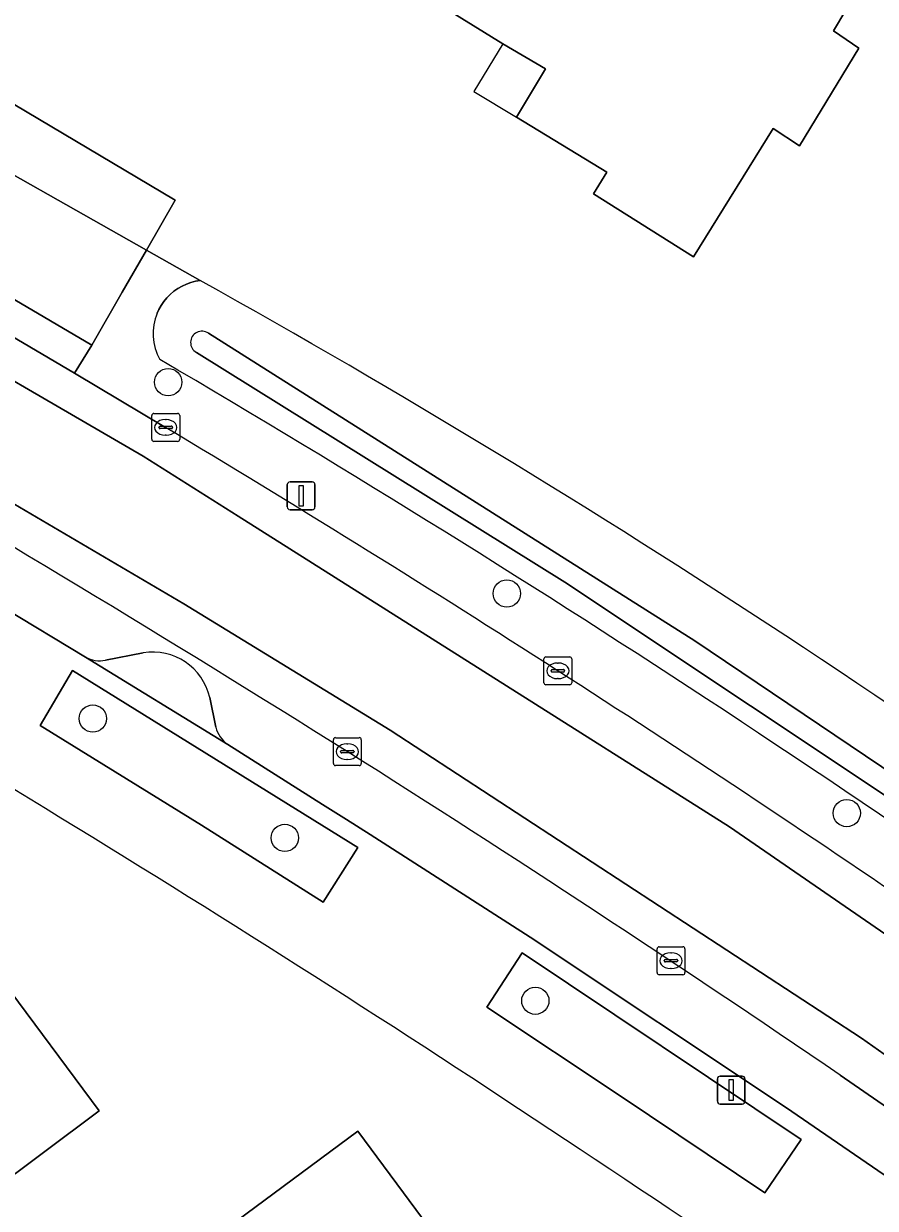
# Model space of a CAD drawing. Extents: x 163426 to 164192, y 380329 to 381641.
# Drawn here: x 163797.63 to 163828.16, y 381429.97 to 381472.43 of the extents above; entities that cross this region are included whole.
import ezdxf

# ---------------------------------------------------------------- set-up
doc = ezdxf.new("R2010")
doc.units = 0
for name, color, linetype in [('IMGEO_Boom', 7, 'Continuous'), ('IMGEO_Erf', 7, 'Continuous'), ('IMGEO_Groenvoorziening', 7, 'Continuous'), ('IMGEO_Kolk', 7, 'Continuous'), ('IMGEO_Lichtmast', 7, 'Continuous'), ('IMGEO_Oever', 7, 'Continuous'), ('IMGEO_Pand', 7, 'Continuous'), ('IMGEO_Pand_overbouw', 7, 'Continuous'), ('IMGEO_Parkeervlak_open', 7, 'Continuous'), ('IMGEO_Rijbaan_lokaal_gesloten', 7, 'Continuous'), ('IMGEO_Verkeerseiland_open', 7, 'Continuous'), ('IMGEO_Voetpad_open', 7, 'Continuous'), ('IMGEO_Waterloop', 7, 'Continuous')]:
    doc.layers.add(name, color=color, linetype=linetype)

msp = doc.modelspace()

# ---------------------------------------------------------------- linework, layer by layer
at = {"layer": 'IMGEO_Boom'}
for centre in [(163802.812, 381459.577), (163814.952, 381452.003), (163800.112, 381447.522), (163827.137, 381444.137), (163806.993, 381443.245), (163815.975, 381437.411)]:
    msp.add_circle(centre, 0.489, dxfattribs=at)
at = {"layer": 'IMGEO_Erf'}
for points in [[(163822.739, 381482.355), (163820.318, 381478.493), (163823.288, 381476.631), (163822.647, 381475.596), (163827.103, 381472.913), (163826.659, 381472.171), (163827.57, 381471.549), (163825.44, 381468.054), (163824.504, 381468.674), (163821.639, 381464.075), (163818.055, 381466.329), (163818.532, 381467.11), (163815.303, 381469.078), (163816.342, 381470.804), (163814.81, 381471.703), (163808.269, 381475.751), (163810.901, 381480.003), (163813.479, 381484.168), (163814.208, 381483.718), (163817.512, 381489.076)], [(163791.628, 381423.238), (163789.781, 381425.725), (163790.896, 381426.553), (163787.468, 381431.168), (163783.984, 381435.859), (163789.356, 381439.849), (163793.37, 381442.83), (163796.858, 381438.147), (163800.34, 381433.47), (163796.333, 381430.481), (163794.67, 381429.24), (163796.474, 381426.798), (163798.35, 381424.26), (163792.32, 381419.79), (163790.425, 381422.344)], [(163803.709, 381421.08), (163800.22, 381425.77), (163805.596, 381429.76), (163809.61, 381432.74), (163813.094, 381428.041), (163816.58, 381423.34), (163812.569, 381420.356), (163810.915, 381419.125), (163812.725, 381416.692), (163814.605, 381414.165), (163809.76, 381410.59), (163807.901, 381413.113), (163806.042, 381415.636), (163807.147, 381416.459)]]:
    msp.add_lwpolyline(points, close=True, dxfattribs=at)
msp.add_lwpolyline([(163791.968, 381469.997), (163794.341, 381468.656), (163795.471, 381470.606), (163803.06, 381466.106), (163802.031, 381464.312), (163803.959, 381463.223)], dxfattribs=at)
for centre, radius, start, end in [((163640.93, 381170.85), 334.754, 52.44952, 60.85561), ((163514.222, 380980.216), 544.183, 58.44928, 60.6261), ((163511.009, 380972.313), 552.6, 56.37047, 58.59412), ((163487.434, 380932.853), 598.517, 54.625415, 56.583475)]:
    msp.add_arc(centre, radius, start, end, dxfattribs=at)
at = {"layer": 'IMGEO_Groenvoorziening'}
msp.add_lwpolyline([(163802.422, 381462.051), (163802.48, 381462.178), (163802.564, 381462.328), (163802.66, 381462.47), (163802.769, 381462.602), (163802.889, 381462.724), (163803.02, 381462.835), (163803.159, 381462.934), (163803.308, 381463.02), (163803.463, 381463.093), (163803.624, 381463.151), (163803.79, 381463.194), (163803.959, 381463.223), (163802.031, 381464.312), (163801.162, 381462.8), (163800.076, 381460.909), (163799.449, 381459.898), (163802.72, 381457.956)], dxfattribs=at)
for points in [[(163808.37, 381440.94), (163809.607, 381442.906), (163799.378, 381449.25), (163798.228, 381447.277), (163804.012, 381443.699)], [(163824.205, 381430.531), (163825.499, 381432.442), (163815.5, 381439.122), (163814.24, 381437.179), (163819.051, 381433.983)]]:
    msp.add_lwpolyline(points, close=True, dxfattribs=at)
for centre, radius, start, end in [((163804.191, 381461.318), 1.915, 157.4819, 208.9313), ((163567.483, 381059.804), 464.446, 53.7231, 59.59903), ((163529.386, 381001.656), 531.904, 55.62548, 59.07748)]:
    msp.add_arc(centre, radius, start, end, dxfattribs=at)
at = {"layer": 'IMGEO_Kolk'}
for p, q in [((163802.224, 381457.531), (163802.224, 381458.383)), ((163802.299, 381458.457), (163803.151, 381458.457)), ((163803.225, 381458.383), (163803.225, 381457.531)), ((163802.483, 381457.951), (163802.483, 381457.963)), ((163802.921, 381457.914), (163802.523, 381457.914)), ((163802.526, 381458), (163802.924, 381458)), ((163802.712, 381458.237), (163802.737, 381458.237)), ((163802.967, 381457.963), (163802.967, 381457.951)), ((163803.151, 381457.457), (163802.299, 381457.457)), ((163802.735, 381457.677), (163802.71, 381457.677)), ((163816.281, 381448.808), (163816.281, 381449.66)), ((163816.356, 381449.734), (163817.208, 381449.734)), ((163816.769, 381449.514), (163816.794, 381449.514)), ((163817.282, 381449.66), (163817.282, 381448.808)), ((163816.54, 381449.228), (163816.54, 381449.24)), ((163816.978, 381449.191), (163816.58, 381449.191)), ((163816.583, 381449.277), (163816.981, 381449.277)), ((163816.792, 381448.954), (163816.767, 381448.954)), ((163817.024, 381449.24), (163817.024, 381449.228)), ((163817.208, 381448.734), (163816.356, 381448.734)), ((163808.809, 381446.838), (163809.661, 381446.838)), ((163808.734, 381445.912), (163808.734, 381446.764)), ((163809.222, 381446.618), (163809.247, 381446.618)), ((163809.735, 381446.764), (163809.735, 381445.912)), ((163808.993, 381446.332), (163808.993, 381446.344)), ((163809.431, 381446.295), (163809.033, 381446.295)), ((163809.036, 381446.381), (163809.434, 381446.381)), ((163809.245, 381446.058), (163809.22, 381446.058)), ((163809.477, 381446.344), (163809.477, 381446.332)), ((163809.661, 381445.838), (163808.809, 381445.838)), ((163820.338, 381438.418), (163820.338, 381439.27)), ((163820.413, 381439.344), (163821.265, 381439.344)), ((163821.339, 381439.27), (163821.339, 381438.418)), ((163820.597, 381438.838), (163820.597, 381438.85)), ((163821.035, 381438.801), (163820.637, 381438.801)), ((163820.64, 381438.887), (163821.038, 381438.887)), ((163820.826, 381439.124), (163820.851, 381439.124)), ((163821.081, 381438.85), (163821.081, 381438.838)), ((163821.265, 381438.344), (163820.413, 381438.344)), ((163820.849, 381438.564), (163820.824, 381438.564))]:
    msp.add_line(p, q, dxfattribs=at)
for points in [[(163802.224, 381457.531), (163802.224, 381458.383)], [(163802.299, 381458.457), (163803.151, 381458.457)], [(163803.225, 381458.383), (163803.225, 381457.531)], [(163803.151, 381457.457), (163802.299, 381457.457)], [(163816.281, 381448.808), (163816.281, 381449.66)], [(163816.356, 381449.734), (163817.208, 381449.734)], [(163817.282, 381449.66), (163817.282, 381448.808)], [(163817.208, 381448.734), (163816.356, 381448.734)], [(163808.809, 381446.838), (163809.661, 381446.838)], [(163808.734, 381445.912), (163808.734, 381446.764)], [(163809.735, 381446.764), (163809.735, 381445.912)], [(163809.661, 381445.838), (163808.809, 381445.838)], [(163820.338, 381438.418), (163820.338, 381439.27)], [(163820.413, 381439.344), (163821.265, 381439.344)], [(163821.339, 381439.27), (163821.339, 381438.418)], [(163821.265, 381438.344), (163820.413, 381438.344)]]:
    msp.add_lwpolyline(points, dxfattribs=at)
for centre, radius, start, end in [((163802.301, 381458.381), 0.0765, 91.552, 178.448), ((163802.301, 381458.381), 0.0765, 91.552, 178.448), ((163803.149, 381458.381), 0.0765, 1.552, 88.448), ((163803.149, 381458.381), 0.0765, 1.552, 88.448), ((163802.523, 381457.96), 0.0403, 85.8775, 175.7526), ((163802.52, 381457.95), 0.0366, 178.938, 274.7102), ((163802.924, 381457.957), 0.043, 264.8664, 352.4533), ((163802.928, 381457.962), 0.0386, 1.7309, 96.639), ((163802.301, 381457.533), 0.0765, 181.552, 268.448), ((163802.301, 381457.533), 0.0765, 181.552, 268.448), ((163803.149, 381457.533), 0.0765, 271.552, 358.448), ((163803.149, 381457.533), 0.0765, 271.552, 358.448), ((163816.358, 381449.658), 0.0765, 91.552, 178.448), ((163816.358, 381449.658), 0.0765, 91.552, 178.448), ((163817.206, 381449.658), 0.0765, 1.552, 88.448), ((163817.206, 381449.658), 0.0765, 1.552, 88.448), ((163816.58, 381449.237), 0.0403, 85.8775, 175.7526), ((163816.577, 381449.227), 0.0366, 178.938, 274.7102), ((163816.981, 381449.234), 0.043, 264.8664, 352.4533), ((163816.985, 381449.239), 0.0386, 1.7309, 96.639), ((163816.358, 381448.81), 0.0765, 181.552, 268.448), ((163816.358, 381448.81), 0.0765, 181.552, 268.448), ((163817.206, 381448.81), 0.0765, 271.552, 358.448), ((163817.206, 381448.81), 0.0765, 271.552, 358.448), ((163808.811, 381446.762), 0.0765, 91.552, 178.448), ((163808.811, 381446.762), 0.0765, 91.552, 178.448), ((163809.659, 381446.762), 0.0765, 1.552, 88.448), ((163809.659, 381446.762), 0.0765, 1.552, 88.448), ((163809.033, 381446.341), 0.0403, 85.8775, 175.7526), ((163809.03, 381446.331), 0.0366, 178.938, 274.7102), ((163809.434, 381446.338), 0.043, 264.8664, 352.4533), ((163809.438, 381446.343), 0.0386, 1.7309, 96.639), ((163808.811, 381445.914), 0.0765, 181.552, 268.448), ((163808.811, 381445.914), 0.0765, 181.552, 268.448), ((163809.659, 381445.914), 0.0765, 271.552, 358.448), ((163809.659, 381445.914), 0.0765, 271.552, 358.448), ((163820.415, 381439.268), 0.0765, 91.552, 178.448), ((163820.415, 381439.268), 0.0765, 91.552, 178.448), ((163821.263, 381439.268), 0.0765, 1.552, 88.448), ((163821.263, 381439.268), 0.0765, 1.552, 88.448), ((163820.637, 381438.847), 0.0403, 85.8775, 175.7526), ((163820.634, 381438.837), 0.0366, 178.938, 274.7102), ((163821.038, 381438.844), 0.043, 264.8664, 352.4533), ((163821.042, 381438.849), 0.0386, 1.7309, 96.639), ((163820.415, 381438.42), 0.0765, 181.552, 268.448), ((163820.415, 381438.42), 0.0765, 181.552, 268.448), ((163821.263, 381438.42), 0.0765, 271.552, 358.448), ((163821.263, 381438.42), 0.0765, 271.552, 358.448)]:
    msp.add_arc(centre, radius, start, end, dxfattribs=at)
for centre, major_axis, ratio, start_param, end_param in [((163802.711, 381457.957), (-0.387, 0.002), 0.722429, 4.712389, 7.853982), ((163802.736, 381457.957), (-0.39, 0.002), 0.717154, 1.570796, 4.712389), ((163816.768, 381449.234), (-0.387, 0.002), 0.722429, 4.712389, 7.853982), ((163816.793, 381449.234), (-0.39, 0.002), 0.717154, 1.570796, 4.712389), ((163809.221, 381446.338), (-0.387, 0.002), 0.722429, 4.712389, 7.853982), ((163809.246, 381446.338), (-0.39, 0.002), 0.717154, 1.570796, 4.712389), ((163820.825, 381438.844), (-0.387, 0.002), 0.722429, 4.712389, 7.853982), ((163820.85, 381438.844), (-0.39, 0.002), 0.717154, 1.570796, 4.712389)]:
    msp.add_ellipse(centre, major_axis=major_axis, ratio=ratio, start_param=start_param, end_param=end_param, dxfattribs=at)
at = {"layer": 'IMGEO_Lichtmast'}
for p, q in [((163807.082, 381455.106), (163807.082, 381455.906)), ((163807.082, 381455.906), (163807.082, 381455.106)), ((163807.182, 381456.006), (163807.972, 381456.006)), ((163807.972, 381456.006), (163807.182, 381456.006)), ((163808.072, 381455.906), (163808.072, 381455.106)), ((163808.072, 381455.106), (163808.072, 381455.906)), ((163807.972, 381455.006), (163807.182, 381455.006)), ((163807.182, 381455.006), (163807.972, 381455.006)), ((163822.5, 381433.808), (163822.5, 381434.608)), ((163822.5, 381434.608), (163822.5, 381433.808)), ((163822.6, 381434.708), (163823.39, 381434.708)), ((163823.39, 381434.708), (163822.6, 381434.708)), ((163823.49, 381434.608), (163823.49, 381433.808)), ((163823.49, 381433.808), (163823.49, 381434.608)), ((163823.39, 381433.708), (163822.6, 381433.708)), ((163822.6, 381433.708), (163823.39, 381433.708))]:
    msp.add_line(p, q, dxfattribs=at)
for points in [[(163807.502, 381455.881), (163807.652, 381455.881), (163807.652, 381455.131), (163807.502, 381455.131), (163807.502, 381455.881)], [(163822.92, 381434.583), (163823.07, 381434.583), (163823.07, 381433.833), (163822.92, 381433.833), (163822.92, 381434.583)]]:
    msp.add_lwpolyline(points, dxfattribs=at)
for centre, start, end in [((163807.182, 381455.906), 90, 180), ((163807.182, 381455.906), 90, 180), ((163807.972, 381455.906), 0, 90), ((163807.972, 381455.906), 360, 90), ((163807.182, 381455.106), 180, 270), ((163807.182, 381455.106), 180, 270), ((163807.972, 381455.106), 270, 0), ((163807.972, 381455.106), 270, 0), ((163822.6, 381434.608), 90, 180), ((163822.6, 381434.608), 90, 180), ((163823.39, 381434.608), 0, 90), ((163823.39, 381434.608), 360, 90), ((163822.6, 381433.808), 180, 270), ((163822.6, 381433.808), 180, 270), ((163823.39, 381433.808), 270, 0), ((163823.39, 381433.808), 270, 0)]:
    msp.add_arc(centre, 0.1, start, end, dxfattribs=at)
at = {"layer": 'IMGEO_Oever'}
for points in [[(163803.959, 381463.223), (163803.79, 381463.194), (163803.624, 381463.151), (163803.463, 381463.093), (163803.308, 381463.02), (163803.159, 381462.934), (163803.02, 381462.835), (163802.889, 381462.724), (163802.769, 381462.602), (163802.66, 381462.47), (163802.564, 381462.328), (163802.48, 381462.178), (163802.422, 381462.051)], [(163804.255, 381461.336), (163821.698, 381450.307), (163843.997, 381435.276)], [(163843.659, 381434.68), (163817.036, 381452.411), (163803.823, 381460.644)]]:
    msp.add_lwpolyline(points, dxfattribs=at)
for centre, radius, start, end in [((163640.93, 381170.85), 334.754, 52.44952, 60.85561), ((163804.191, 381461.318), 1.915, 157.4819, 208.9313), ((163804.024, 381460.999), 0.408, 55.6035, 240.4452), ((163567.483, 381059.804), 464.446, 53.7231, 59.59903)]:
    msp.add_arc(centre, radius, start, end, dxfattribs=at)
at = {"layer": 'IMGEO_Pand'}
for points in [[(163820.318, 381478.493), (163822.739, 381482.355), (163817.512, 381489.076), (163814.208, 381483.718), (163813.479, 381484.168), (163810.901, 381480.003), (163808.269, 381475.751), (163814.81, 381471.703), (163816.342, 381470.804), (163815.303, 381469.078), (163818.532, 381467.11), (163818.055, 381466.329), (163821.639, 381464.075), (163824.504, 381468.674), (163825.44, 381468.054), (163827.57, 381471.549), (163826.659, 381472.171), (163827.103, 381472.913), (163822.647, 381475.596), (163823.288, 381476.631)], [(163796.474, 381426.798), (163794.67, 381429.24), (163796.333, 381430.481), (163800.34, 381433.47), (163796.858, 381438.147), (163787.468, 381431.168), (163790.896, 381426.553), (163789.781, 381425.725), (163791.628, 381423.238)], [(163813.094, 381428.041), (163809.61, 381432.74), (163805.596, 381429.76), (163800.22, 381425.77), (163803.709, 381421.08)]]:
    msp.add_lwpolyline(points, close=True, dxfattribs=at)
at = {"layer": 'IMGEO_Pand_overbouw'}
msp.add_lwpolyline([(163814.81, 381471.703), (163813.767, 381470), (163815.303, 381469.078), (163816.342, 381470.804)], close=True, dxfattribs=at)
at = {"layer": 'IMGEO_Parkeervlak_open'}
for points in [[(163740.938, 381481.248), (163747.09, 381478.292), (163759.164, 381472.317), (163765.24, 381469.221), (163776.754, 381463.062), (163782.711, 381459.759), (163792.247, 381454.28), (163793.115, 381453.768), (163793.982, 381453.254), (163799.845, 381449.729)], [(163800.566, 381449.613), (163801.915, 381449.882)], [(163804.303, 381448.275), (163804.519, 381447.218)], [(163804.948, 381446.596), (163808.347, 381444.444), (163809.2, 381443.908), (163810.052, 381443.37), (163815.786, 381439.691), (163824.978, 381433.571), (163825.973, 381432.889), (163831.598, 381429.033)], [(163835.234, 381428.992), (163826.908, 381434.739)]]:
    msp.add_lwpolyline(points, dxfattribs=at)
for centre, radius, start, end in [((163449.425, 380872.622), 677.209, 57.906152, 59.819608), ((163802.25, 381447.802), 2.107, 12.9756, 99.1474), ((163800.361, 381450.638), 1.045, 240.4163, 281.304), ((163805.579, 381447.49), 1.095, 194.4044, 234.7845), ((163490.092, 380940.74), 597.896, 55.713196, 57.739435)]:
    msp.add_arc(centre, radius, start, end, dxfattribs=at)
at = {"layer": 'IMGEO_Rijbaan_lokaal_gesloten'}
for points in [[(163714.057, 381502.712), (163713.873, 381501.243), (163733.236, 381492.736), (163749.22, 381485.298), (163767.31, 381476.496), (163780.878, 381468.904), (163793.021, 381462.086), (163801.914, 381456.926), (163805.316, 381454.777), (163822.941, 381443.637), (163833.227, 381436.556), (163841.848, 381430.533), (163854.116, 381421.564)], [(163854.116, 381421.564), (163841.848, 381430.533), (163833.227, 381436.556), (163822.941, 381443.637), (163805.316, 381454.777), (163801.914, 381456.926), (163793.021, 381462.086), (163780.878, 381468.904), (163767.31, 381476.496), (163749.22, 381485.298), (163733.236, 381492.736), (163713.873, 381501.243), (163712.408, 381497.746), (163724.81, 381492.736), (163743.644, 381483.934), (163766.443, 381472.53), (163780.444, 381464.999), (163785.277, 381462.271), (163803.377, 381451.63), (163810.77, 381447.112), (163827.662, 381436.066), (163844.931, 381423.887), (163862.01, 381410.858)], [(163827.662, 381436.066), (163810.77, 381447.112), (163803.377, 381451.63), (163785.277, 381462.271), (163780.444, 381464.999), (163766.443, 381472.53), (163743.644, 381483.934), (163724.81, 381492.736), (163712.408, 381497.746), (163712.078, 381496.518), (163712.245, 381496.448)], [(163802.72, 381457.956), (163799.449, 381459.898), (163791.847, 381464.384), (163791.111, 381464.805)], [(163826.908, 381434.739), (163835.234, 381428.992), (163842.667, 381423.638), (163845.02, 381421.91), (163849.274, 381418.732), (163849.426, 381418.607), (163856.415, 381413.258), (163861.726, 381409.101), (163899.144, 381378.545), (163899.466, 381378.282), (163901.472, 381376.366), (163902.433, 381377.241), (163901.361, 381378.381), (163891.264, 381386.878), (163877.464, 381398.208), (163868.144, 381405.949), (163862.01, 381410.858), (163844.931, 381423.887), (163827.662, 381436.066)]]:
    msp.add_lwpolyline(points, dxfattribs=at)
for centre, radius, start, end in [((163449.425, 380872.622), 677.209, 57.906152, 59.819608), ((163529.386, 381001.656), 531.904, 55.62548, 59.07748), ((163490.092, 380940.74), 597.896, 55.713196, 57.739435)]:
    msp.add_arc(centre, radius, start, end, dxfattribs=at)
at = {"layer": 'IMGEO_Verkeerseiland_open'}
for points in [[(163801.915, 381449.882), (163800.566, 381449.613)], [(163799.845, 381449.729), (163804.948, 381446.596)], [(163804.519, 381447.218), (163804.303, 381448.275)]]:
    msp.add_lwpolyline(points, dxfattribs=at)
for centre, radius, start, end in [((163802.25, 381447.802), 2.107, 12.9756, 99.1474), ((163800.361, 381450.638), 1.045, 240.4163, 281.304), ((163805.579, 381447.49), 1.095, 194.4044, 234.7845)]:
    msp.add_arc(centre, radius, start, end, dxfattribs=at)
at = {"layer": 'IMGEO_Voetpad_open'}
for points in [[(163815.786, 381439.691), (163810.052, 381443.37), (163809.2, 381443.908), (163808.347, 381444.444), (163804.948, 381446.596), (163799.845, 381449.729), (163793.982, 381453.254), (163793.115, 381453.768), (163792.247, 381454.28), (163782.711, 381459.759), (163776.754, 381463.062), (163765.24, 381469.221), (163759.164, 381472.317), (163747.09, 381478.292), (163740.938, 381481.248)], [(163831.598, 381429.033), (163825.973, 381432.889), (163824.978, 381433.571), (163815.786, 381439.691)]]:
    msp.add_lwpolyline(points, dxfattribs=at)
for points in [[(163802.031, 381464.312), (163803.06, 381466.106), (163795.471, 381470.606), (163794.341, 381468.656)], [(163794.341, 381468.656), (163793.565, 381467.317), (163792.446, 381465.386), (163800.076, 381460.909), (163801.162, 381462.8), (163802.031, 381464.312)], [(163792.446, 381465.386), (163791.847, 381464.384), (163799.449, 381459.898), (163800.076, 381460.909)], [(163808.37, 381440.94), (163804.012, 381443.699), (163798.228, 381447.277), (163799.378, 381449.25), (163809.607, 381442.906)], [(163819.051, 381433.983), (163814.24, 381437.179), (163815.5, 381439.122), (163825.499, 381432.442), (163824.205, 381430.531)]]:
    msp.add_lwpolyline(points, close=True, dxfattribs=at)
for centre, radius, start, end in [((163514.222, 380980.216), 544.183, 58.44928, 60.6261), ((163511.009, 380972.313), 552.6, 56.37047, 58.59412), ((163487.434, 380932.853), 598.517, 54.625415, 56.583475)]:
    msp.add_arc(centre, radius, start, end, dxfattribs=at)
at = {"layer": 'IMGEO_Waterloop'}
for points in [[(163843.997, 381435.276), (163821.698, 381450.307), (163804.255, 381461.336)], [(163803.823, 381460.644), (163817.036, 381452.411), (163843.659, 381434.68)]]:
    msp.add_lwpolyline(points, dxfattribs=at)
msp.add_arc((163804.024, 381460.999), 0.408, 55.6035, 240.4452, dxfattribs=at)

doc.saveas('drawing.dxf')
